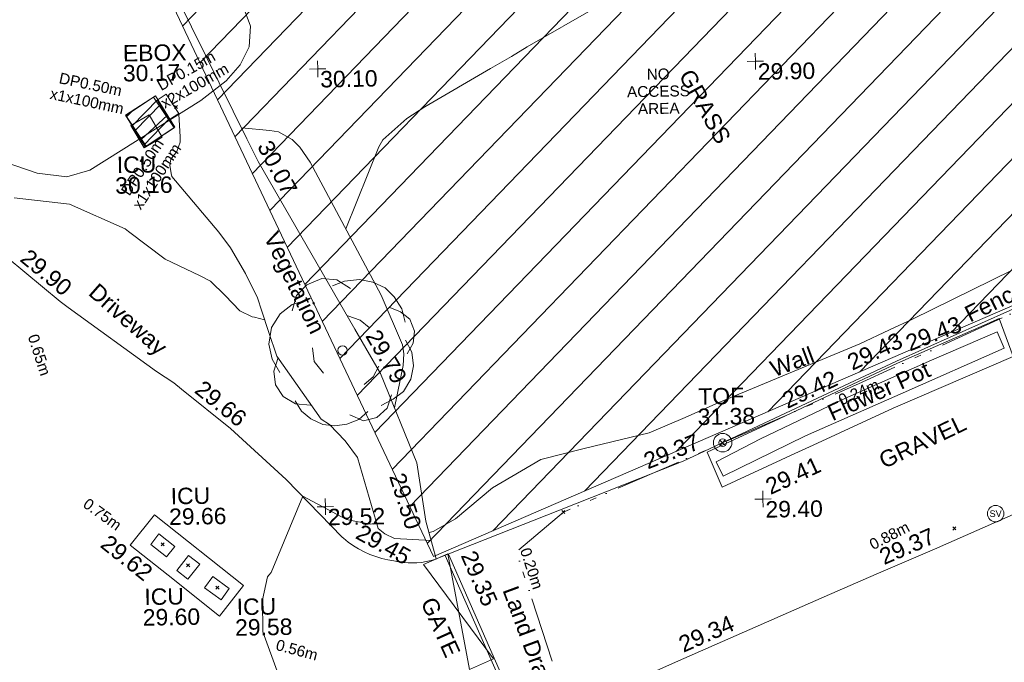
# Model space of a CAD drawing. Header units: millimetres. Extents: x -290717 to 520720, y -88450 to 287762.
# Tile 328 of 381: x 289361 to 311856, y 96211 to 110887. Entities that reach past the tile are written whole.
import ezdxf

# ---------------------------------------------------------------- set-up
doc = ezdxf.new("R2010")
doc.units = ezdxf.units.MM
for name, pattern in [('IMPORT-HIDDEN2 _3_', [4762.5, 3175, -1587.5]), ('IMPORT-UG_ELEC_LV_QLB2 _2_', [2700, 1500, -300.0000000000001, 0, -250, 150, -300.0000000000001, 0, -200]), ('IMPORT-UG_ELEC_QLB2 _2_', [2500, 1500, -300.0000000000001, 0, -50, 150, -300.0000000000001, 0, -200]), ('IMPORT-UG_ELEC_STREET LIGHTING_QLB2 _2_', [2700, 1500, -300.0000000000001, 0, -250, 150, -300.0000000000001, 0, -200])]:
    doc.linetypes.add(name, pattern=pattern)
for name, color, linetype, lineweight, true_color in [('00__TOPO__TOP_OF_FENCE_SYMBOL', 7, 'Continuous', 9, 0x666666), ('00_TOPO_SERV_STOP_VALVE', 7, 'Continuous', 9, 0x666666), ('00_TOPO_TREE', 7, 'Continuous', 9, 0x666666), ('00_UAV_CONCRETE', 9, 'Continuous', 9, 0x808080), ('00_UAV_ESB_BOX', 240, 'Continuous', 9, 0xff003f), ('00_UAV_FENCE', 7, 'Continuous', 9, 0x264c2f), ('00_UAV_FURN_FLOWER_POT', 9, 'Continuous', 9, 0x808080), ('00_UAV_GATE', 7, 'Continuous', 9, 0xa50000), ('00_UAV_LAND_DRAIN', 7, 'Continuous', 9, 0xff7f7f), ('00_UAV_LEVEL_SPOT', 7, 'Continuous', 9, 0x666666), ('00_UAV_SERV_IC', 5, 'Continuous', 9, 0x0000ff), ('00_UAV_TOP_OF_FENCE', 6, 'Continuous', 9, 0xff00ff), ('00_UAV_TREE_LINE', 7, 'Continuous', 9, 0x52a552), ('00_UAV_VEGETATION', 7, 'Continuous', 9, 0x52a552), ('00_UAV_WALL', 7, 'Continuous', 9, 0x7c00a5), ('01_DTM_CONTOUR_MJR', 7, 'Continuous', 9, 0x7f3f00), ('01_DTM_CONTOUR_MNR', 7, 'Continuous', 9, 0xa5a552), ('12333-PUM-2D-U-0001-C01 - Rev2_REVIT IMPORT_dwg', 7, 'Continuous', 9, 0x767676), ('PUM-CHAMBER EXTENTS', 6, 'IMPORT-HIDDEN2 _3_', 9, 0xff00ff), ('PUM-ELECTRIC-LV-QLB2', 1, 'IMPORT-UG_ELEC_LV_QLB2 _2_', 9, 0xff0000), ('PUM-ELECTRIC-MH', 1, 'Continuous', 9, 0xff0000), ('PUM-ELECTRIC-QLB2', 1, 'IMPORT-UG_ELEC_QLB2 _2_', 9, 0xff0000), ('PUM-ELECTRIC-SL-QLB2', 7, 'IMPORT-UG_ELEC_STREET LIGHTING_QLB2 _2_', 9, 0xff7f7f), ('PUM-UNABLE TO SURVEY', 190, 'Continuous', 9, 0x7f00ff)]:
    doc.layers.add(name, color=color, linetype=linetype, lineweight=lineweight, true_color=true_color)
for name, color, linetype, lineweight in [('00_UAV_DRIVE_WAY', 7, 'Continuous', 9), ('00_UAV_SURVEY_TEXT', 7, 'Continuous', 9), ('GEN-TEXT', 7, 'Continuous', 9)]:
    doc.layers.add(name, color=color, linetype=linetype, lineweight=lineweight)
doc.styles.add('Arial_1', font='arial.ttf', dxfattribs={"height": 250})
doc.styles.add('Swis721 Lt BT', font='swissl.ttf', dxfattribs={"height": 399.9999999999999})
doc.styles.add('Swis721 Lt BT_2', font='swissl.ttf', dxfattribs={"height": 375})

# ---------------------------------------------------------------- blocks, each defined once
blk = doc.blocks.new('12333-PUM-2D-U-0001-C01 - Rev2_REVIT IMPORT_dwg_CONIFEROUS_TREE-2077251-Site Location Plan Existing')
at = {"layer": '00_TOPO_TREE', "color": 254, "true_color": 0xcccccc, "flags": 128}
for points in [[(-1889.403682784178, 1545.875740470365), (-1717.639711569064, 2118.422311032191), (-1316.857112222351, 2519.204910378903), (-744.3105416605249, 2748.223538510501), (-171.763971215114, 2690.968881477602), (343.5279423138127, 2347.440939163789)], [(-343.5279423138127, 2461.950253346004), (114.5093140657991, 2633.714224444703), (687.0558846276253, 2690.968881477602), (1202.347798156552, 2576.459567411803), (1660.385054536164, 2347.440939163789), (2003.912996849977, 2003.912996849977), (2290.18628213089, 1545.875740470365), (2404.695596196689, 1030.583826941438)], [(-2404.695596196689, -801.5651986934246), (-2690.968881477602, -286.2732852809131), (-2805.478195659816, 286.2732852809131), (-2690.968881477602, 916.0745128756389), (-2347.440939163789, 1431.36642628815), (-1889.403682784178, 1774.894368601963), (-1316.857112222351, 1946.658339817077)], [(1832.149025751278, 1603.130397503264), (2232.93162509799, 1431.36642628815), (2576.459567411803, 1145.093141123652), (2748.223538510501, 687.0558846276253), (2690.968881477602, 229.0186282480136), (2461.950253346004, -171.763971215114)], [(229.0186282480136, 1316.857112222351), (687.0558846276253, 1145.093141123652), (1030.583826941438, 858.8198558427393)], [(-744.3105416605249, -858.8198558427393), (-1087.838483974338, -400.7825993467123), (-1145.093141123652, 114.5093140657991)], [(2404.695596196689, 343.5279423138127), (2633.714224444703, -114.5093140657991), (2690.968881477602, -629.8012275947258), (2576.459567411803, -1145.093141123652), (2290.18628213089, -1603.130397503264), (1889.403682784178, -1889.403682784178), (1431.36642628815, -2118.422311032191)], [(-1259.602455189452, -2061.167653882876), (-1832.149025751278, -2003.912996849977), (-2290.18628213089, -1717.639711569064), (-2576.459567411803, -1259.602455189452), (-2633.714224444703, -744.3105416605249), (-2461.950253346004, -229.0186282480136)], [(1374.111769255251, -629.8012275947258), (1145.093141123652, -1030.583826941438), (801.5651986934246, -1316.857112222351)], [(1832.149025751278, -1717.639711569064), (1660.385054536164, -2232.93162509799), (1259.602455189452, -2576.459567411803), (744.3105416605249, -2690.968881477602), (229.0186282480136, -2461.950253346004)], [(916.0745128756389, -2347.440939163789), (572.5465705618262, -2633.714224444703), (114.5093140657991, -2805.478195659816), (-343.5279423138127, -2862.732852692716), (-801.5651986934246, -2805.478195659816), (-1259.602455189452, -2576.459567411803), (-1603.130397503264, -2290.18628213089), (-1832.149025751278, -1889.403682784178)]]:
    blk.add_lwpolyline(points, dxfattribs=at)
at = {"layer": '00_TOPO_TREE', "color": 254, "true_color": 0xcccccc}
blk.add_circle((0, 0), 176.6246020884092, dxfattribs=at)
blk = doc.blocks.new('12333-PUM-2D-U-0001-C01 - Rev2_REVIT IMPORT_dwg__U101-2077631-Site Location Plan Existing')
at = {"layer": '00_UAV_GATE', "color": 9, "true_color": 0xe1aaaa, "flags": 128}
blk.add_lwpolyline([(277.0695092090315, 115.0325478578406), (-277.0695092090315, -115.0325478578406), (-725.7290981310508, 2530.391706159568), (-1279.868116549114, 2300.326610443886)], close=True, dxfattribs=at)
blk = doc.blocks.new('12333-PUM-2D-U-0001-C01 - Rev2_REVIT IMPORT_dwg_MSL_Sluice_Valve_SYM-2077246-Site Location Plan Existing')
at = {"layer": '00_TOPO_SERV_STOP_VALVE', "color": 254, "true_color": 0xcccccc}
blk.add_circle((0, 0), 500.0000000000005, dxfattribs=at)
at = {"layer": '00_TOPO_SERV_STOP_VALVE', "insert": (0, 198.9876086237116), "char_height": 399.9999999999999, "width": 785.1100955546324, "attachment_point": 2, "line_spacing_factor": 1.005061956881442, "style": 'Swis721 Lt BT'}
blk.add_mtext('SV', dxfattribs=at)
blk = doc.blocks.new('12333-PUM-2D-U-0001-C01 - Rev2_REVIT IMPORT_dwg_MSL_Node_LineworkTOF-2077248-Site Location Plan Existing')
at = {"layer": '00__TOPO__TOP_OF_FENCE_SYMBOL', "color": 254, "true_color": 0xcccccc, "flags": 128}
for points in [[(165.3591892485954, 165.3591892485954), (0, 0), (-165.3591892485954, 165.3591892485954)], [(165.3591892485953, -165.3591892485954), (0, 0), (-165.3591892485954, -165.3591892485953)]]:
    blk.add_lwpolyline(points, dxfattribs=at)
at = {"layer": '00__TOPO__TOP_OF_FENCE_SYMBOL', "color": 254, "true_color": 0xcccccc}
for radius in [562.5594001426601, 233.853208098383]:
    blk.add_circle((0, 0), radius, dxfattribs=at)
blk = doc.blocks.new('12333-PUM-2D-U-0001-C01 - Rev2_REVIT IMPORT_dwg_UAV-2077255-Site Location Plan Existing')
at = {"layer": '00_UAV_LEVEL_SPOT', "color": 254, "true_color": 0xcccccc, "flags": 128}
for points in [[(0, -500.0000000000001), (0, 0), (-500.0000000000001, 0)], [(500.0000000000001, 0), (0, 0), (0, 500.0000000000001)]]:
    blk.add_lwpolyline(points, dxfattribs=at)
blk = doc.blocks.new('12333-PUM-2D-U-0001-C01 - Rev2_REVIT IMPORT_dwg_MGS62954_T2_Galway_ITM_3d_Rev1-2077680-Site Location Plan Existing')
at = {"layer": '00_UAV_CONCRETE', "color": 254, "true_color": 0xcccccc, "flags": 128}
blk.add_lwpolyline([(534196092.3712671, 725649885.7010932), (534198102.371267, 725648231.7010933), (534197538.1234701, 725647546.006975), (534196378.7389091, 725648500.0478029), (534195528.1234701, 725649200.006975)], close=True, dxfattribs=at)
at = {"layer": '00_UAV_DRIVE_WAY', "color": 254, "true_color": 0xcccccc, "flags": 128}
for points in [[(534192832.2411295, 725655818.2676833), (534194027.0876828, 725654790.7405359), (534194205.350952, 725654647.7753831), (534196199.8788387, 725653157.629134), (534196586.3509519, 725652890.7753831), (534196763.2148152, 725652742.9736573), (534197864.350952, 725651822.7753831), (534199119.350952, 725650636.7753832), (534200374.6784308, 725649300.1113074), (534200400.350952, 725649272.7753831), (534200509.5556655, 725649182.3103805), (534200624.225233, 725649098.8809104), (534200743.9071058, 725649022.816231), (534200868.1289547, 725648954.4165349), (534200871.350952, 725648952.7753831), (534200999.7192209, 725648892.516162), (534201131.6178918, 725648840.436159), (534201266.5264215, 725648796.74091), (534201403.9123874, 725648761.6028602), (534201539.3509521, 725648735.7753831), (534201646.978958, 725648711.4824078), (534201755.919953, 725648693.9953873), (534201865.7439973, 725648683.3833351), (534201976.0176649, 725648679.6881324), (534202065.350952, 725648681.775383), (534202175.3317051, 725648690.6167775), (534202284.5402805, 725648706.3464742), (534202392.5456821, 725648728.9023951), (534202498.9216614, 725648758.1955222), (534202510.3509521, 725648761.7753834)], [(534204592.4373671, 725643831.0759318), (534205817.3712668, 725644372.7010932), (534207129.3712668, 725644913.7010932), (534206769.3712668, 725645813.7010931), (534207937.7221216, 725646312.9124151), (534208316.3712668, 725646474.7010931), (534211360.3712668, 725647744.7010933), (534212552.9659103, 725648236.1290909), (534213896.371267, 725648789.7010932), (534216035.3712668, 725649687.7010933), (534217172.8788086, 725650147.2780991), (534218124.371267, 725650531.7010932), (534221058.3712668, 725651746.7010931), (534221790.8225183, 725652062.885103), (534222667.6066166, 725652441.3746084), (534222485.6066167, 725652863.3746083)]]:
    blk.add_lwpolyline(points, dxfattribs=at)
at = {"layer": '00_UAV_ESB_BOX', "color": 254, "true_color": 0xcccccc, "flags": 128}
blk.add_lwpolyline([(534196595.2405001, 725658900.1805), (534196316.2405001, 725659347.1805), (534196531.5412029, 725659481.562818), (534196810.541203, 725659034.562818)], close=True, dxfattribs=at)
at = {"layer": '00_UAV_FENCE', "color": 254, "true_color": 0xcccccc, "flags": 128}
for points in [[(534196219.3712668, 725662944.7010931), (534198356.2455468, 725658427.7383673), (534198600.3712669, 725657911.7010932), (534200745.6305526, 725654045.649816), (534201314.3712668, 725653020.7010932), (534202105.3712669, 725650962.7010932), (534202291.3712668, 725649628.7010932), (534202355.4630347, 725649374.9661344), (534202510.3509521, 725648761.7753834)], [(534202510.3509521, 725648761.7753834), (534205347.9395009, 725649829.8071387), (534207189.5823609, 725650521.071677), (534208187.9395009, 725650895.8071387), (534211778.3764383, 725652501.459303), (534213102.9395009, 725653093.8071387), (534216367.4685073, 725654485.8738263), (534216425.939501, 725654510.8071387), (534219342.939501, 725655803.8071386), (534220815.6066167, 725656379.3746083), (534220964.9989092, 725656440.1334683), (534221978.6066166, 725656852.3746082), (534224510.6066167, 725657948.3746082), (534224926.5756717, 725656904.1864964), (534225729.6066167, 725654888.3746083), (534227810.6066167, 725655682.3746083), (534228365.1312739, 725655908.8211217), (534230178.6066167, 725656649.3746084), (534232945.6066167, 725657752.3746084), (534233001.9231317, 725657774.3690926), (534236786.7809302, 725659252.5499719)]]:
    blk.add_lwpolyline(points, dxfattribs=at)
at = {"layer": '00_UAV_FURN_FLOWER_POT', "color": 254, "true_color": 0xcccccc, "flags": 128}
blk.add_lwpolyline([(534215571.1146551, 725653346.2824326), (534213245.939501, 725652370.8071387), (534210992.939501, 725651423.8071386), (534209096.939501, 725650539.8071387), (534208942.939501, 725650870.8071387), (534209965.939501, 725651375.8071387), (534211909.939501, 725652260.8071387), (534213904.939501, 725653103.8071387), (534215414.939501, 725653727.8071387)], close=True, dxfattribs=at)
at = {"layer": '00_UAV_LAND_DRAIN', "color": 254, "true_color": 0xcccccc, "flags": 128}
for points in [[(534204786.3583103, 725643916.821344), (534202847.415502, 725648525.5527179), (534202715.5420563, 725648839.0066701)], [(534202795.6283258, 725648869.1501098), (534204726.0200318, 725644256.8265079), (534204855.5225737, 725643947.4034884)]]:
    blk.add_lwpolyline(points, dxfattribs=at)
at = {"layer": '00_UAV_SERV_IC', "color": 254, "true_color": 0xcccccc, "flags": 128}
for points in [[(534195711.2405, 725658784.1805001), (534196128.2405, 725659020.1805), (534196420.186689, 725658504.3264288), (534196003.1866889, 725658268.3264289)], [(534196187.3712668, 725649444.7010932), (534196545.3712668, 725649152.7010931), (534196353.9650543, 725648918.0318327), (534195995.9650543, 725649210.0318329)], [(534196581.3712668, 725648599.7010931), (534196857.3712668, 725648941.7010932), (534197108.3868016, 725648739.1271528), (534196832.3868017, 725648397.1271528)], [(534197398.3712668, 725648450.7010932), (534197771.3712668, 725648170.7010931), (534197579.0580614, 725647914.5124302), (534197206.0580613, 725648194.5124301)]]:
    blk.add_lwpolyline(points, close=True, dxfattribs=at)
at = {"layer": '00_UAV_TREE_LINE', "color": 254, "true_color": 0xcccccc, "flags": 128}
blk.add_lwpolyline([(534198319.7450283, 725661451.5034418), (534198484.7450284, 725661002.5034418), (534198439.7450284, 725660527.5034418), (534198231.7450283, 725660121.5034417), (534197905.7450283, 725659766.5034418), (534197313.7450284, 725659323.5034418), (534194750.7450284, 725657775.5034418), (534194224.7450283, 725657633.5034418), (534193550.7450284, 725657730.5034418), (534192776.7450283, 725658013.5034418), (534191923.7450284, 725658469.5034418), (534191316.7450284, 725658958.5034418), (534191147.7450284, 725659453.5034418), (534191097.7450283, 725660068.5034418), (534191199.7450283, 725660856.5034417), (534191415.7450284, 725661560.5034417)], dxfattribs=at)
at = {"layer": '00_UAV_VEGETATION', "color": 254, "true_color": 0xcccccc, "flags": 128}
for points in [[(534202403.0345664, 725649186.6336696), (534201568.2405001, 725649243.1805), (534201349.2405001, 725649355.1805), (534201201.2405002, 725649479.1805), (534201153.2405, 725649645.1805), (534200754.2405001, 725651108.1805), (534200481.2405, 725651499.1805), (534200129.2405001, 725651875.1805001), (534199937.2405, 725652004.1805001), (534198951.2405002, 725653455.1805001), (534198767.2405001, 725654023.1805), (534198626.2405001, 725654492.1805001), (534198536.2405, 725654798.1805001), (534198272.2405001, 725655360.1805001), (534197935.2405, 725655952.1805), (534197672.2405, 725656309.1805), (534196628.2405, 725657601.1805), (534196614.2405, 725657673.1805), (534196582.2405, 725657862.1805), (534196611.2405, 725657999.1805001), (534196750.2405001, 725658169.1805001), (534196825.2405, 725658383.1805), (534196827.2405, 725658503.1805), (534196811.0033295, 725659019.8576555)], [(534198235.1178898, 725658683.7801552), (534198878.2405, 725658616.1805), (534199076.2405001, 725658578.1805), (534199389.2405001, 725658400.1805), (534199561.2405001, 725658222.1805001), (534199790.2405001, 725657873.1805), (534201360.2405001, 725654809.1805), (534201824.2405, 725653668.1805), (534201854.2405, 725653460.1805001), (534201831.2405002, 725653194.1805), (534201619.1349922, 725652227.776002)]]:
    blk.add_lwpolyline(points, dxfattribs=at)
at = {"layer": '00_UAV_WALL', "color": 254, "true_color": 0xcccccc, "flags": 128}
blk.add_lwpolyline([(534215774.9395011, 725653154.8071388), (534213010.939501, 725652019.8071388), (534211167.8702583, 725651212.9559964), (534210744.939501, 725651027.8071386), (534209070.939501, 725650284.8071387), (534208739.9395009, 725651096.8071387), (534210397.939501, 725651827.8071388), (534210414.2520968, 725651835.1136976), (534213123.9395009, 725653048.8071386), (534214998.5158392, 725653830.1471909), (534215467.9395009, 725654025.8071387)], close=True, dxfattribs=at)
at = {"layer": '01_DTM_CONTOUR_MJR', "color": 254, "true_color": 0xcccccc, "flags": 128}
for points in [[(534216430.0000002, 725662879.7704003), (534214976.5882564, 725662861.1086998), (534214869.7367339, 725662859.7367339), (534214430.0000002, 725662883.0541873), (534212815.2459017, 725662805.2459018), (534212430.0000002, 725662761.6309012), (534210430.0000002, 725662420.0000001), (534208430.0000002, 725662128.3333334), (534208030.0000001, 725662020.0000001), (534206430.0000002, 725661320.0000002), (534204796.6666667, 725660420.0000001), (534204430.0000002, 725660208.888889), (534203950.1149426, 725659940.1149426), (534202430.0000002, 725659087.5302247), (534202016.9230769, 725658833.0769233), (534201462.573052, 725658352.583488), (534201362.7359766, 725658197.6533285), (534200578.1252396, 725656335.5506643)], [(534198686.7540536, 725654290.8978293), (534198457.1264024, 725654354.4128649), (534198404.8733755, 725654366.7825471), (534198123.7421644, 725654508.2637391), (534197798.5970433, 725654858.9920267), (534197467.2861419, 725655192.0277792), (534197213.6199896, 725655332.042835), (534196439.651124, 725655719.7170134), (534195616.3682045, 725656364.374464), (534195541.0783898, 725656423.127029), (534194274.7575524, 725657011.1747881), (534193014.0934865, 725657177.217427)]]:
    blk.add_lwpolyline(points, dxfattribs=at)
at = {"layer": '01_DTM_CONTOUR_MNR', "color": 254, "true_color": 0xcccccc, "flags": 128}
for points in [[(534221631.8869498, 725655980.8333236), (534221240.0000001, 725656550.0000001), (534220642.5780159, 725657068.3972986), (534219532.9904652, 725656748.6432725), (534218609.1484993, 725656458.0175025), (534216430.0000002, 725655457.1746883), (534215784.2907109, 725655126.6523712), (534213483.1734713, 725654049.3741802), (534212954.855961, 725653811.3875372), (534212270.588423, 725653503.1525835), (534209031.095113, 725652221.7208918), (534208257.7707911, 725651893.9716024), (534207429.3400388, 725651556.933603), (534205933.2822344, 725651228.7972099), (534204937.359592, 725650991.6724536), (534203825.6346693, 725650361.6459333), (534202971.4388769, 725649674.5384889), (534202451.8742805, 725649388.7755824), (534202357.650269, 725649366.3070223)], [(534201160.464296, 725649620.1982056), (534201093.898751, 725649591.7817228), (534201063.4346504, 725649586.4285716), (534201018.4210528, 725649583.3333335), (534200481.0510889, 725649696.0971525), (534199490, 725650250), (534198737.2622977, 725648518.1533868), (534198683.6368569, 725648460.0643213), (534198648.1526914, 725648419.2431912), (534198527.9636535, 725647897.5475484), (534198523.5338369, 725647165.4348667), (534199204.5803924, 725645194.5803921), (534199849.4756555, 725644420.0000001), (534200093.3443344, 725644083.3443346), (534201410.0000001, 725641020), (534202140.9875682, 725640459.7145756), (534202293.2186237, 725640286.2591094), (534202475.2108434, 725640022.1987953), (534202647.7764757, 725639857.2529877), (534203042.0041965, 725639661.3308115), (534205079.507111, 725638714.7963569), (534205366.3012366, 725638381.6861193), (534205587.5455988, 725637661.5027757), (534205587.675107, 725637581.0000602)]]:
    blk.add_lwpolyline(points, dxfattribs=at)
for name, p, xscale, yscale, zscale in [('12333-PUM-2D-U-0001-C01 - Rev2_REVIT IMPORT_dwg_UAV-2077255-Site Location Plan Existing', (534200000.0000001, 725660000), 0.375, 0.375, 0.375), ('12333-PUM-2D-U-0001-C01 - Rev2_REVIT IMPORT_dwg_UAV-2077255-Site Location Plan Existing', (534210000.0000001, 725660000), 0.375, 0.375, 0.375), ('12333-PUM-2D-U-0001-C01 - Rev2_REVIT IMPORT_dwg_CONIFEROUS_TREE-2077251-Site Location Plan Existing', (534200455.3712669, 725653561.7010932), 0.6, 0.6, 0.6), ('12333-PUM-2D-U-0001-C01 - Rev2_REVIT IMPORT_dwg_MSL_Node_LineworkTOF-2077248-Site Location Plan Existing', (534209100.8225651, 725651303.2572136), 0.375, 0.375, 0.375), ('12333-PUM-2D-U-0001-C01 - Rev2_REVIT IMPORT_dwg_UAV-2077255-Site Location Plan Existing', (534200000.0000001, 725650000.0000001), 0.375, 0.375, 0.375), ('12333-PUM-2D-U-0001-C01 - Rev2_REVIT IMPORT_dwg_UAV-2077255-Site Location Plan Existing', (534210000.0000001, 725650000.0000001), 0.375, 0.375, 0.375), ('12333-PUM-2D-U-0001-C01 - Rev2_REVIT IMPORT_dwg_MSL_Sluice_Valve_SYM-2077246-Site Location Plan Existing', (534215308.6066167, 725649574.3746083), 0.375, 0.375, 0.375)]:
    blk.add_blockref(name, p, dxfattribs=dict(xscale=xscale, yscale=yscale, zscale=zscale))
blk.add_blockref('12333-PUM-2D-U-0001-C01 - Rev2_REVIT IMPORT_dwg__U101-2077631-Site Location Plan Existing', (534203501.7202688, 725646342.8363639))
at = {"layer": '00_UAV_CONCRETE', "color": 251, "true_color": 0x666666, "insert": (534195056.2058139, 725649474.8097532), "char_height": 375, "width": 1495.902363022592, "attachment_point": 1, "rotation": 320.5495285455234, "line_spacing_factor": 1.005061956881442, "style": 'Swis721 Lt BT_2'}
blk.add_mtext('29.62', dxfattribs=at)
at = {"layer": '00_UAV_DRIVE_WAY', "color": 251, "true_color": 0x666666, "char_height": 375, "attachment_point": 1, "line_spacing_factor": 1.005061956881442, "style": 'Swis721 Lt BT_2'}
for s, insert, width, rotation in [('29.90', (534193344.6924002, 725656030.7437044), 1495.902363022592, 319.3055960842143), ('Driveway', (534194901.2854273, 725655223.3246127), 2436.183848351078, 317.58944410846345), ('29.66', (534197272.6128979, 725652962.6688048), 1495.902363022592, 320.11514513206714), ('29.45', (534200838.1304176, 725649605.0123086), 1495.902363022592, 330.12595794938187), ('29.37', (534212595.4342644, 725648789.255481), 1495.902363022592, 22.394905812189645), ('29.34', (534207975.8140568, 725646866.357416), 1495.902363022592, 22.84810573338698)]:
    blk.add_mtext(s, dxfattribs=dict(at, insert=insert, width=width, rotation=rotation))
at = {"layer": '00_UAV_ESB_BOX', "color": 251, "true_color": 0x666666, "char_height": 375, "attachment_point": 1, "line_spacing_factor": 1.005061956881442, "style": 'Swis721 Lt BT_2'}
for s, insert, width in [('EBOX', (534195554.959127, 725660620.9607146), 1619.373669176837), ('30.17', (534195547.4782022, 725660164.5863057), 1495.902363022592)]:
    blk.add_mtext(s, dxfattribs=dict(at, insert=insert, width=width))
at = {"layer": '00_UAV_FENCE', "color": 251, "true_color": 0x666666, "char_height": 375, "attachment_point": 1, "line_spacing_factor": 1.005061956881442, "style": 'Swis721 Lt BT_2'}
for s, insert, width, rotation in [('30.07', (534198910.9986328, 725658428.9122485), 1495.902363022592, 296.90663064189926), ('Fence', (534214639.1028317, 725654283.4046326), 1681.10932225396, 25.239343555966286), ('29.79', (534201299.9608412, 725654067.336115), 1495.902363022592, 299.02575175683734), ('29.43', (534211939.0213972, 725653234.9308642), 1495.902363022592, 24.09430998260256), ('29.37', (534207249.6077055, 725651072.5690228), 1495.902363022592, 20.57373046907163), ('29.50', (534201825.6556107, 725650779.5190005), 1495.902363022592, 286.50691206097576)]:
    blk.add_mtext(s, dxfattribs=dict(at, insert=insert, width=width, rotation=rotation))
at = {"layer": '00_UAV_FURN_FLOWER_POT', "color": 251, "true_color": 0x666666, "insert": (534211468.3596239, 725652090.3317084), "char_height": 375, "width": 2858.835627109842, "attachment_point": 1, "rotation": 23.63196932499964, "line_spacing_factor": 1.005061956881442, "style": 'Swis721 Lt BT_2'}
blk.add_mtext('Flower Pot', dxfattribs=at)
at = {"layer": '00_UAV_GATE', "color": 251, "true_color": 0x666666, "insert": (534202475.9629485, 725647930.8430306), "char_height": 375, "width": 1567.13580888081, "attachment_point": 1, "rotation": 293.2712175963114, "line_spacing_factor": 1.005061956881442, "style": 'Swis721 Lt BT_2'}
blk.add_mtext('GATE', dxfattribs=at)
at = {"layer": '00_UAV_LAND_DRAIN', "color": 251, "true_color": 0x666666, "char_height": 375, "attachment_point": 1, "line_spacing_factor": 1.005061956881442, "style": 'Swis721 Lt BT_2'}
for s, insert, width, rotation in [('29.35', (534203413.3914334, 725648977.8145568), 1495.902363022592, 292.4382438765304), ('Land Drain', (534204361.8899371, 725648151.4260435), 2963.311347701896, 289.3318540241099)]:
    blk.add_mtext(s, dxfattribs=dict(at, insert=insert, width=width, rotation=rotation))
at = {"layer": '00_UAV_LEVEL_SPOT', "char_height": 375, "width": 1495.902363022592, "attachment_point": 1, "line_spacing_factor": 1.005061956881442, "style": 'Swis721 Lt BT_2'}
for s, insert in [('30.10', (534200051.8765643, 725659949.1441547)), ('29.90', (534210051.8765643, 725659949.1441547)), ('29.52', (534200051.8765643, 725649949.1441548)), ('29.40', (534210051.8765643, 725649949.1441548))]:
    blk.add_mtext(s, dxfattribs=dict(at, insert=insert))
at = {"layer": '00_UAV_SERV_IC', "color": 251, "true_color": 0x666666, "char_height": 375, "attachment_point": 1, "line_spacing_factor": 1.005061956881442, "style": 'Swis721 Lt BT_2'}
for s, insert, width in [('ICU', (534195371.9796705, 725658074.4216628), 1021.012723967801), ('30.16', (534195327.15152, 725657604.0426619), 1495.902363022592), ('ICU', (534196470.8200342, 725650489.5152328), 1021.012723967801), ('29.66', (534196425.9918837, 725650019.1362319), 1495.902363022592), ('ICU', (534195829.5153224, 725648200.6547804), 1021.012723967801), ('ICU', (534197934.2850212, 725647933.4458134), 1021.012723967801), ('29.60', (534195784.6871718, 725647730.2757795), 1495.902363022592), ('29.58', (534197889.4568707, 725647463.0668125), 1495.902363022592)]:
    blk.add_mtext(s, dxfattribs=dict(at, insert=insert, width=width))
at = {"layer": '00_UAV_SURVEY_TEXT', "color": 251, "true_color": 0x666666, "char_height": 375, "attachment_point": 1, "line_spacing_factor": 1.005061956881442, "style": 'Swis721 Lt BT_2'}
for s, insert, width, rotation in [('GRASS', (534208566.6421446, 725659884.4230102), 2018.280965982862, 298.01985529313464), ('GRAVEL', (534212621.7065902, 725650978.6079085), 2322.210334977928, 24.51346368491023)]:
    blk.add_mtext(s, dxfattribs=dict(at, insert=insert, width=width, rotation=rotation))
at = {"layer": '00_UAV_TOP_OF_FENCE', "color": 251, "true_color": 0x666666, "char_height": 375, "attachment_point": 1, "line_spacing_factor": 1.005061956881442, "style": 'Swis721 Lt BT_2'}
for s, insert, width in [('TOF', (534208563.0114825, 725652553.4298495), 1163.479615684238), ('31.38', (534208540.5878408, 725652090.0531447), 1495.902363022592)]:
    blk.add_mtext(s, dxfattribs=dict(at, insert=insert, width=width))
at = {"layer": '00_UAV_VEGETATION', "color": 251, "true_color": 0x666666, "insert": (534199031.0479173, 725656343.9868586), "char_height": 375, "width": 2877.831212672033, "attachment_point": 1, "rotation": 294.8569108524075, "line_spacing_factor": 1.005061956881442, "style": 'Swis721 Lt BT_2'}
blk.add_mtext('Vegetation', dxfattribs=at)
at = {"layer": '00_UAV_WALL', "color": 251, "true_color": 0x666666, "char_height": 375, "attachment_point": 1, "line_spacing_factor": 1.005061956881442, "style": 'Swis721 Lt BT_2'}
for s, insert, width, rotation in [('29.43', (534213283.3141505, 725653662.2686002), 1495.902363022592, 20.22094740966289), ('Wall', (534210177.4511385, 725653128.5885848), 1130.237340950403, 19.6399651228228), ('29.42', (534210439.9721283, 725652389.2714771), 1495.902363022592, 24.128038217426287), ('29.41', (534210021.150759, 725650431.584906), 1495.902363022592, 23.799428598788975)]:
    blk.add_mtext(s, dxfattribs=dict(at, insert=insert, width=width, rotation=rotation))
blk = doc.blocks.new('12333-PUM-2D-U-0001-C01 - Rev2_REVIT IMPORT_dwg-1620468-Site Location Plan Existing')
at = {"layer": 'PUM-CHAMBER EXTENTS', "true_color": 0xfff4d4}
h = blk.add_hatch(dxfattribs=at)
h.set_pattern_fill('FP_14', style=0, pattern_type=2)
h.set_pattern_definition([(45, (-533641079.65, -725615854.3560001), (-618.7184335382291, 618.7184335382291), [])])
h.paths.add_polyline_path([(561369.3501529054, 32961.64382132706), (583432.350152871, 42064.64382132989), (584672.3501528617, 38987.6438212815), (591969.3501528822, 41930.64382136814), (585115.3501528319, 60252.64382129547), (601682.3501528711, 66542.64382133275), (593779.350152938, 86713.64382130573), (593325.3501529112, 86525.64382134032), (591535.8661504, 91032.67662588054), (570762.3501528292, 82754.64382139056), (556580.3501529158, 77376.64382136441), (542174.3501528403, 72021.64382138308), (551469.3501528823, 54861.64382135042), (558438.2640803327, 39445.5614970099)])
at = {"layer": 'PUM-CHAMBER EXTENTS', "true_color": 0xffaaff}
h = blk.add_hatch(dxfattribs=at)
h.set_pattern_fill('FP_3', color=211, style=0, pattern_type=2)
h.set_pattern_definition([(45, (-533641079.65, -725615854.3560001), (-265.1650429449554, 265.1650429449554), []), (45, (-533640902.873, -725615854.3560001), (-265.1650429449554, 265.1650429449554), [])])
h.paths.add_polyline_path([(554945.3501529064, 42434.64382132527), (555634.3501529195, 42869.64382138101), (555203.3501529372, 43598.64382131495), (554514.3501529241, 43163.6438213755), (554869.3373355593, 42563.21306460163)])
at = {"layer": 'GEN-TEXT', "color": 253, "true_color": 0xaaaaaa}
for p, q in [((555630.994813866, 43297.28848231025), (555701.7054919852, 43367.99916042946)), ((555701.7054919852, 43297.28848231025), (555630.994813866, 43367.99916042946)), ((564318.9948138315, 33891.28848223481), (564389.7054919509, 33961.99916035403)), ((564389.7054919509, 33891.28848223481), (564318.9948138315, 33961.99916035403)), ((555153.9948137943, 33314.2884823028), (555224.7054919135, 33384.99916042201)), ((555224.7054919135, 33314.2884823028), (555153.9948137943, 33384.99916042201)), ((573243.9948138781, 33362.28848225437), (573314.7054919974, 33432.99916037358)), ((573314.7054919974, 33362.28848225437), (573243.9948138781, 33432.99916037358)), ((555725.994813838, 32825.2884822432), (555796.7054919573, 32895.99916036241)), ((555796.7054919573, 32825.2884822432), (555725.994813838, 32895.99916036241)), ((556387.9948138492, 32304.28848229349), (556458.7054919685, 32374.9991604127)), ((556458.7054919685, 32304.28848229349), (556387.9948138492, 32374.9991604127))]:
    blk.add_line(p, q, dxfattribs=at)
at = {"layer": 'PUM-CHAMBER EXTENTS', "color": 211, "linetype": 'Continuous', "true_color": 0xffaaff, "flags": 128}
blk.add_lwpolyline([(554514.3501529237, 43163.64382137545), (554945.350152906, 42434.64382132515), (555634.3501529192, 42869.64382138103), (555203.3501529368, 43598.64382131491)], close=True, dxfattribs=at)
at = {"layer": 'PUM-ELECTRIC-MH', "color": 21, "true_color": 0xffaaaa, "flags": 128}
blk.add_lwpolyline([(555616.350152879, 42860.6438213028), (555160.3501528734, 43568.64382128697), (554518.3501528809, 43158.64382137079), (554974.35015277, 42450.64382127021)], close=True, dxfattribs=at)
at = {"layer": 'PUM-ELECTRIC-SL-QLB2', "color": 254, "true_color": 0xffd4d4, "flags": 128}
blk.add_lwpolyline([(607874.9677994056, 47897.97302288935), (603896.3501529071, 46789.64382130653), (599590.3501529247, 44913.64382137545), (593861.3501528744, 42572.64382136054), (590276.3501529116, 41210.64382127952), (584611.3501528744, 38752.64382129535), (583319.3501528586, 41718.64382131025), (578219.3501528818, 39840.64382128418), (571148.3501528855, 36737.64382128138), (564354.3501528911, 33926.64382129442), (563264.3501529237, 33036.64382128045), (564177.350152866, 30096.64382133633), (564456.170657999, 27548.56176709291)], dxfattribs=at)
at = {"layer": 'PUM-UNABLE TO SURVEY', "color": 7, "true_color": 0xfff4d4, "flags": 128}
blk.add_lwpolyline([(593403.6889939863, 86558.08369384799), (593779.3501529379, 86713.64382130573), (601682.3501528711, 66542.64382133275), (585115.3501528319, 60252.6438212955), (591969.3501528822, 41930.64382136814), (584672.3501528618, 38987.6438212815), (583432.350152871, 42064.64382132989), (561369.3501529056, 32961.64382132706), (551469.3501528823, 54861.64382135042), (542174.3501528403, 72021.64382138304), (556580.3501529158, 77376.64382136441), (570762.3501528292, 82754.64382139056), (574739.240917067, 84339.3939527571)], dxfattribs=at)
blk.add_blockref('12333-PUM-2D-U-0001-C01 - Rev2_REVIT IMPORT_dwg_MGS62954_T2_Galway_ITM_3d_Rev1-2077680-Site Location Plan Existing', (-533641079.6498471, -725615854.3561786))
at = {"layer": 'PUM-ELECTRIC-LV-QLB2', "insert": (571737.5979022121, 33372.80457061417), "char_height": 250, "width": 1160.025439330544, "attachment_point": 2, "rotation": 26.359100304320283, "line_spacing_factor": 0.9417779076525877, "style": 'Arial_1'}
blk.add_mtext('0.88m', dxfattribs=at)
at = {"layer": 'PUM-ELECTRIC-QLB2', "char_height": 250, "attachment_point": 2, "line_spacing_factor": 0.9417779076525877, "style": 'Arial_1'}
for s, insert, width, rotation in [('DP0.15m\\Px2x100mm', (555855.5514858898, 44266.12258753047), 2038.461589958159, 28.480804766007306), ('DP0.50m\\Px1x100mm', (553753.2667210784, 44004.45941538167), 2038.461589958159, 347.02477383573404), ('DP0.50m\\Px1x100mm', (554771.1535756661, 42045.56652348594), 2038.461589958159, 55.62609031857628), ('0.65m', (552567.9875498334, 37761.61442243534), 1160.025439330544, 286.8608246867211), ('0.75m', (553900.6123119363, 34160.67570159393), 1160.025439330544, 322.9357259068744), ('0.56m', (558249.0718415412, 31006.52488483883), 1160.025439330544, 343.9057803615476)]:
    blk.add_mtext(s, dxfattribs=dict(at, insert=insert, width=width, rotation=rotation))
at = {"layer": 'PUM-ELECTRIC-SL-QLB2', "char_height": 250, "width": 1160.025439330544, "attachment_point": 2, "line_spacing_factor": 0.9417779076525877, "style": 'Arial_1'}
for s, insert, rotation in [('0.24m', (571101.6098361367, 36665.5051080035), 22.47719975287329), ('0.20m', (563728.2414435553, 32689.80756267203), 287.2518793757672)]:
    blk.add_mtext(s, dxfattribs=dict(at, insert=insert, rotation=rotation))
at = {"layer": 'PUM-UNABLE TO SURVEY', "color": 41, "true_color": 0xffdf7f, "insert": (566694.787652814, 44016.51243791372), "char_height": 250, "width": 1714.021757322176, "attachment_point": 2, "line_spacing_factor": 0.9417779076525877, "style": 'Arial_1'}
blk.add_mtext('NO\\PACCESS\\PAREA', dxfattribs=at)

msp = doc.modelspace()

# ---------------------------------------------------------------- block references
at = {"layer": '12333-PUM-2D-U-0001-C01 - Rev2_REVIT IMPORT_dwg', "color": 254, "linetype": 'IMPORT-UG_ELEC_STREET LIGHTING_QLB2 _2_', "true_color": 0xffd4d4, "rotation": 0.9999999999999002}
msp.add_blockref('12333-PUM-2D-U-0001-C01 - Rev2_REVIT IMPORT_dwg-1620468-Site Location Plan Existing', (-261895.0770586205, 55869.5817132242), dxfattribs=at)

doc.saveas('drawing.dxf')
